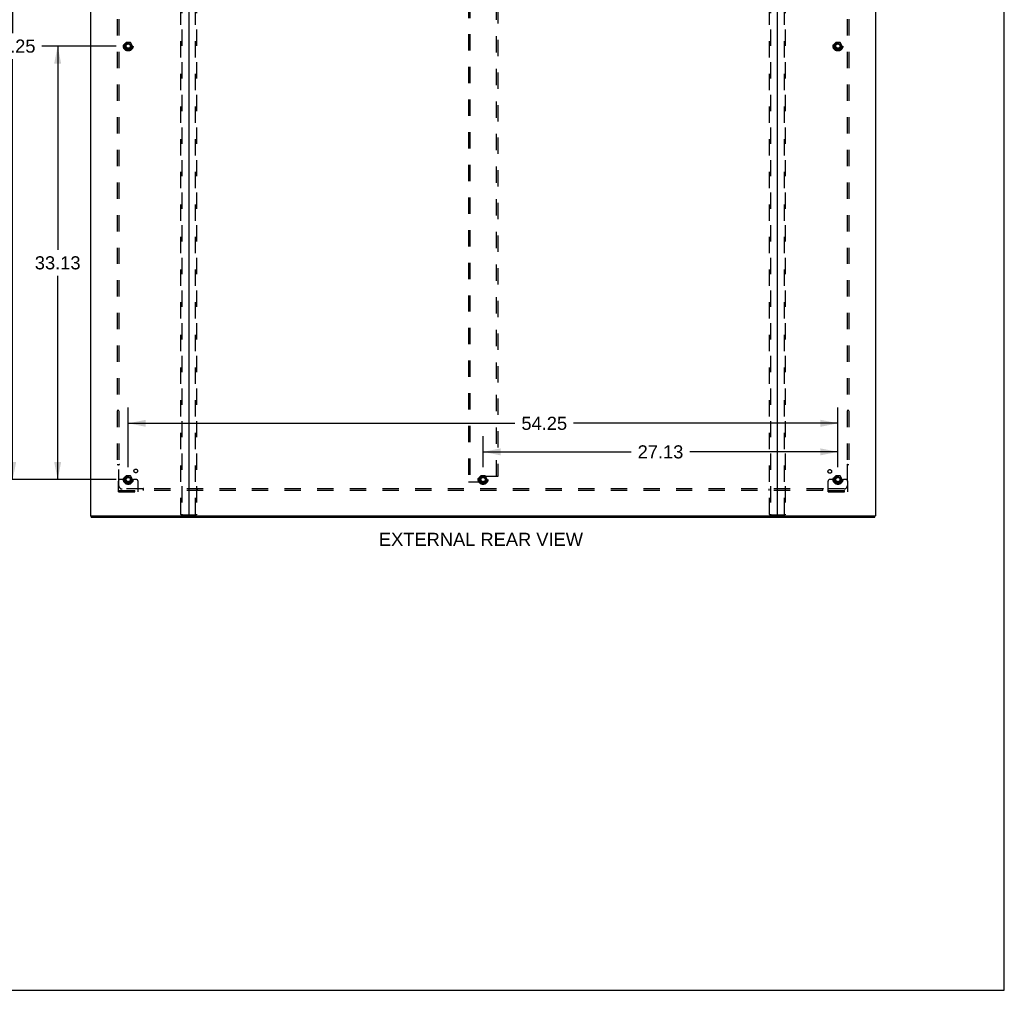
# Model space of a CAD drawing. Header units: inches. Extents: x 0 to 227, y 0 to 147.
# Tile 262 of 285: x 151 to 227, y 0 to 74. Entities that reach past the tile are written whole.
import ezdxf

# ---------------------------------------------------------------- set-up
doc = ezdxf.new("R2010")
doc.units = ezdxf.units.IN
doc.header["$LTSCALE"] = 12.466667
doc.header["$MEASUREMENT"] = 0
doc.linetypes.add('HIDDEN', pattern=[0.2, 0.1, -0.1])
doc.layers.get('0').update_dxf_attribs({"linetype": 'CONTINUOUS'})
for name, color, linetype in [('DEFAULT_2', 8, 'HIDDEN'), ('DIMENSIONS', 7, 'CONTINUOUS'), ('SUBPANEL', 7, 'CONTINUOUS')]:
    doc.layers.add(name, color=color, linetype=linetype)
doc.styles.get("Standard").update_dxf_attribs({"font": 'arial.ttf'})
doc.dimstyles.new('DIMSTYLE_1', dxfattribs={"dimtxt": 1, "dimasz": 1.333333, "dimexe": 0.09, "dimexo": 0.07, "dimgap": 0.0375, "dimtad": 0, "dimtih": 1, "dimtoh": 1, "dimzin": 4, "dimdsep": 46, "dimtxsty": 'Standard', "dimblk": '_FILLED', "dimblk1": '_FILLED', "dimblk2": '_FILLED', "dimcen": 0.09, "dimadec": 3, "dimazin": 1, "dimtfac": 1, "dimtdec": 3, "dimtofl": 0, "dimtmove": 0, "dimatfit": 3, "dimldrblk": '_FILLED', "dimfxl": 0, "dimtolj": 1, "dimtzin": 4, "dimarcsym": 0})

# ---------------------------------------------------------------- blocks, each defined once
blk = doc.blocks.new('_FILLED')
at = {"color": 0, "linetype": 'ByBlock'}
blk.add_solid([(0, 0), (-1, 0.2), (-1, -0.2)], dxfattribs=at)
blk = doc.blocks.new('*D1')
at = {"layer": 'DIMENSIONS', "color": 2, "linetype": 'Continuous'}
for p, q in [((158.764, 72.159), (153.105, 72.159)), ((154.305, 72.159), (154.305, 56.597)), ((154.305, 39.034), (154.305, 54.597)), ((158.764, 39.034), (153.105, 39.034))]:
    blk.add_line(p, q, dxfattribs=at)
at = {"layer": 'DIMENSIONS', "color": 2, "linetype": 'Continuous', "xscale": 1.3333333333, "yscale": 1.3333333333, "zscale": 1.3333333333}
for p, rotation in [((154.305, 72.159), 90), ((154.305, 39.034), 270)]:
    blk.add_blockref('_FILLED', p, dxfattribs=dict(at, rotation=rotation))
at = {"layer": 'DIMENSIONS', "color": 2, "linetype": 'Continuous', "insert": (154.305, 56.097), "char_height": 1, "width": 3.49442, "attachment_point": 2, "line_spacing_factor": 0.9}
blk.add_mtext('33.13', dxfattribs=at)
blk = doc.blocks.new('*D2')
at = {"layer": 'DIMENSIONS', "color": 2, "linetype": 'Continuous'}
for p, q in [((158.764, 105.284), (149.662, 105.284)), ((150.862, 105.284), (150.862, 73.159)), ((150.862, 39.034), (150.862, 71.159)), ((158.764, 39.034), (149.662, 39.034))]:
    blk.add_line(p, q, dxfattribs=at)
at = {"layer": 'DIMENSIONS', "color": 2, "linetype": 'Continuous', "xscale": 1.3333333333, "yscale": 1.3333333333, "zscale": 1.3333333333}
for p, rotation in [((150.862, 105.284), 90), ((150.862, 39.034), 270)]:
    blk.add_blockref('_FILLED', p, dxfattribs=dict(at, rotation=rotation))
at = {"layer": 'DIMENSIONS', "color": 2, "linetype": 'Continuous', "insert": (150.862, 72.659), "char_height": 1, "width": 3.49442, "attachment_point": 2, "line_spacing_factor": 0.9}
blk.add_mtext('66.25', dxfattribs=at)
blk = doc.blocks.new('*D3')
at = {"layer": 'DIMENSIONS', "color": 2, "linetype": 'Continuous'}
for p, q in [((159.697, 39.968), (159.697, 44.532)), ((213.947, 39.968), (213.947, 44.532)), ((159.697, 43.332), (189.253, 43.332)), ((213.947, 43.332), (193.747, 43.332))]:
    blk.add_line(p, q, dxfattribs=at)
at = {"layer": 'DIMENSIONS', "color": 2, "linetype": 'Continuous', "xscale": 1.3333333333, "yscale": 1.3333333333, "zscale": 1.3333333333, "rotation": 180}
blk.add_blockref('_FILLED', (159.697, 43.332), dxfattribs=at)
at = {"layer": 'DIMENSIONS', "color": 2, "linetype": 'Continuous', "xscale": 1.3333333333, "yscale": 1.3333333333, "zscale": 1.3333333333}
blk.add_blockref('_FILLED', (213.947, 43.332), dxfattribs=at)
at = {"layer": 'DIMENSIONS', "color": 2, "linetype": 'Continuous', "insert": (191.5, 43.832), "char_height": 1, "width": 3.49442, "attachment_point": 2, "line_spacing_factor": 0.9}
blk.add_mtext('54.25', dxfattribs=at)
blk = doc.blocks.new('*D4')
at = {"layer": 'DIMENSIONS', "color": 2, "linetype": 'Continuous'}
for p, q in [((186.822, 39.968), (186.822, 42.35)), ((213.947, 39.968), (213.947, 42.35)), ((186.822, 41.15), (198.138, 41.15)), ((213.947, 41.15), (202.632, 41.15))]:
    blk.add_line(p, q, dxfattribs=at)
at = {"layer": 'DIMENSIONS', "color": 2, "linetype": 'Continuous', "xscale": 1.3333333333, "yscale": 1.3333333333, "zscale": 1.3333333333, "rotation": 180}
blk.add_blockref('_FILLED', (186.822, 41.15), dxfattribs=at)
at = {"layer": 'DIMENSIONS', "color": 2, "linetype": 'Continuous', "xscale": 1.3333333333, "yscale": 1.3333333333, "zscale": 1.3333333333}
blk.add_blockref('_FILLED', (213.947, 41.15), dxfattribs=at)
at = {"layer": 'DIMENSIONS', "color": 2, "linetype": 'Continuous', "insert": (200.385, 41.65), "char_height": 1, "width": 3.49442, "attachment_point": 2, "line_spacing_factor": 0.9}
blk.add_mtext('27.13', dxfattribs=at)

msp = doc.modelspace()

# ---------------------------------------------------------------- linework, layer by layer
at = {"color": 7, "linetype": 'Continuous'}
for p, q in [((226.667, 0), (226.667, 146.667)), ((156.874, 36.159), (156.874, 36.263)), ((156.874, 36.159), (216.77, 36.159)), ((216.77, 36.159), (216.77, 36.263)), ((0, 0), (226.667, 0))]:
    msp.add_line(p, q, dxfattribs=at)
at = {"color": 3, "linetype": 'Continuous'}
for p, q in [((156.822, 111.185), (156.822, 36.263)), ((164.322, 111.202), (164.322, 36.293)), ((209.322, 36.293), (209.322, 111.202)), ((216.822, 111.185), (216.822, 36.263)), ((156.822, 36.263), (216.822, 36.263))]:
    msp.add_line(p, q, dxfattribs=at)
for centre, radius, start, end in [((164.291, 36.294), 0.031, 270, 360), ((164.352, 36.293), 0.03, 180, 270), ((209.292, 36.293), 0.03, 270, 360), ((209.353, 36.294), 0.031, 180, 270)]:
    msp.add_arc(centre, radius, start, end, dxfattribs=at)
at = {"layer": 'DEFAULT_2', "color": 8, "linetype": 'HIDDEN'}
for p, q in [((163.718, 36.377), (163.718, 110.827)), ((163.792, 110.827), (163.792, 36.377)), ((164.853, 36.377), (164.853, 110.827)), ((164.926, 110.827), (164.926, 36.377)), ((208.718, 36.377), (208.718, 110.827)), ((208.792, 110.827), (208.792, 36.377)), ((209.853, 36.377), (209.853, 110.827)), ((209.926, 110.827), (209.926, 36.377)), ((185.697, 105.472), (185.697, 38.847)), ((185.801, 105.472), (185.801, 38.847)), ((187.843, 39.263), (187.843, 105.056)), ((187.947, 105.056), (187.947, 39.263)), ((159.534, 72.432), (159.38, 72.164)), ((159.852, 72.437), (159.543, 72.437)), ((160.015, 72.164), (159.86, 72.432)), ((213.784, 72.432), (213.63, 72.164)), ((214.102, 72.437), (213.793, 72.437)), ((214.265, 72.164), (214.11, 72.432)), ((159.38, 72.154), (159.534, 71.887)), ((159.852, 71.882), (159.543, 71.882)), ((159.86, 71.887), (160.015, 72.154)), ((213.63, 72.154), (213.784, 71.887)), ((214.102, 71.882), (213.793, 71.882)), ((214.11, 71.887), (214.265, 72.154)), ((159.534, 39.307), (159.38, 39.039)), ((159.852, 39.312), (159.543, 39.312)), ((160.015, 39.039), (159.86, 39.307)), ((186.659, 39.307), (186.505, 39.039)), ((186.656, 38.909), (186.656, 39.2)), ((186.977, 39.312), (186.668, 39.312)), ((187.843, 39.263), (186.719, 39.263)), ((187.14, 39.039), (186.985, 39.307)), ((187.947, 39.263), (187.843, 39.263)), ((213.784, 39.307), (213.63, 39.039)), ((214.102, 39.312), (213.793, 39.312)), ((214.265, 39.039), (214.11, 39.307)), ((158.947, 38.087), (158.947, 38.909)), ((159.161, 39.034), (159.072, 39.034)), ((159.283, 39.034), (159.161, 39.034)), ((159.522, 39.034), (159.283, 39.034)), ((159.38, 39.029), (159.534, 38.762)), ((159.852, 38.757), (159.543, 38.757)), ((159.86, 38.762), (160.015, 39.029)), ((159.872, 39.034), (160.112, 39.034)), ((160.233, 39.034), (160.112, 39.034)), ((160.322, 39.034), (160.233, 39.034)), ((160.447, 38.087), (160.447, 38.909)), ((185.697, 38.847), (185.801, 38.847)), ((185.801, 38.847), (186.594, 38.847)), ((186.505, 39.029), (186.659, 38.762)), ((186.977, 38.757), (186.668, 38.757)), ((186.985, 38.762), (187.14, 39.029)), ((213.197, 38.087), (213.197, 38.909)), ((213.411, 39.034), (213.322, 39.034)), ((213.533, 39.034), (213.411, 39.034)), ((213.772, 39.034), (213.533, 39.034)), ((213.63, 39.029), (213.784, 38.762)), ((214.102, 38.757), (213.793, 38.757)), ((214.11, 38.762), (214.265, 39.029)), ((214.122, 39.034), (214.362, 39.034)), ((214.483, 39.034), (214.362, 39.034)), ((214.572, 39.034), (214.483, 39.034)), ((214.697, 38.087), (214.697, 38.909)), ((158.947, 38.191), (160.447, 38.191)), ((158.947, 38.087), (160.447, 38.087)), ((159.194, 38.087), (159.194, 38.191)), ((159.45, 38.087), (159.45, 38.191)), ((159.944, 38.087), (159.944, 38.191)), ((160.2, 38.087), (160.2, 38.191)), ((213.197, 38.191), (214.697, 38.191)), ((213.197, 38.087), (214.697, 38.087)), ((213.444, 38.087), (213.444, 38.191)), ((213.7, 38.087), (213.7, 38.191)), ((214.194, 38.087), (214.194, 38.191)), ((214.45, 38.087), (214.45, 38.191)), ((163.74, 36.347), (164.905, 36.347)), ((208.74, 36.347), (209.905, 36.347))]:
    msp.add_line(p, q, dxfattribs=at)
for points in [[(163.74, 36.347), (163.734, 36.348), (163.729, 36.351), (163.725, 36.356), (163.721, 36.362), (163.719, 36.369), (163.718, 36.377)], [(163.792, 36.377), (163.793, 36.369), (163.795, 36.362), (163.798, 36.356), (163.803, 36.351), (163.808, 36.348), (163.813, 36.347)], [(164.831, 36.347), (164.837, 36.348), (164.842, 36.351), (164.846, 36.356), (164.85, 36.362), (164.852, 36.369), (164.853, 36.377)], [(164.926, 36.377), (164.925, 36.369), (164.923, 36.362), (164.92, 36.356), (164.916, 36.351), (164.911, 36.348), (164.905, 36.347)], [(208.74, 36.347), (208.734, 36.348), (208.729, 36.351), (208.725, 36.356), (208.721, 36.362), (208.719, 36.369), (208.718, 36.377)], [(208.792, 36.377), (208.793, 36.369), (208.795, 36.362), (208.798, 36.356), (208.803, 36.351), (208.808, 36.348), (208.813, 36.347)], [(209.831, 36.347), (209.837, 36.348), (209.842, 36.351), (209.846, 36.356), (209.85, 36.362), (209.852, 36.369), (209.853, 36.377)], [(209.926, 36.377), (209.925, 36.369), (209.923, 36.362), (209.92, 36.356), (209.916, 36.351), (209.911, 36.348), (209.905, 36.347)]]:
    msp.add_lwpolyline(points, dxfattribs=at)
for centre, radius in [((159.697, 72.159), 0.372), ((159.697, 72.159), 0.356), ((159.697, 72.159), 0.312), ((159.697, 72.159), 0.204), ((159.697, 72.159), 0.188), ((159.697, 72.159), 0.183), ((159.697, 72.159), 0.165), ((213.947, 72.159), 0.372), ((213.947, 72.159), 0.356), ((213.947, 72.159), 0.312), ((213.947, 72.159), 0.204), ((213.947, 72.159), 0.188), ((213.947, 72.159), 0.183), ((213.947, 72.159), 0.165), ((159.697, 39.034), 0.372), ((159.697, 39.034), 0.356), ((159.697, 39.034), 0.312), ((159.697, 39.034), 0.204), ((159.697, 39.034), 0.188), ((159.697, 39.034), 0.183), ((159.697, 39.034), 0.165), ((186.822, 39.034), 0.372), ((186.822, 39.034), 0.356), ((186.822, 39.034), 0.312), ((186.822, 39.034), 0.204), ((186.822, 39.034), 0.188), ((186.822, 39.034), 0.183), ((186.822, 39.034), 0.165), ((213.947, 39.034), 0.372), ((213.947, 39.034), 0.356), ((213.947, 39.034), 0.312), ((213.947, 39.034), 0.204), ((213.947, 39.034), 0.188), ((213.947, 39.034), 0.183), ((213.947, 39.034), 0.165)]:
    msp.add_circle(centre, radius, dxfattribs=at)
for centre, radius, start, end in [((159.543, 72.427), 0.01, 90.01235, 149.98915), ((159.852, 72.427), 0.01, 30.01204, 89.98872), ((213.793, 72.427), 0.01, 90.01235, 149.98915), ((214.102, 72.427), 0.01, 30.01204, 89.98872), ((159.388, 72.159), 0.01, 150.01268, 209.98829), ((159.543, 71.892), 0.01, 210.01204, 269.98872), ((159.852, 71.892), 0.01, 270.01235, 329.98915), ((160.006, 72.159), 0.01, 330.01268, 29.98829), ((213.638, 72.159), 0.01, 150.01268, 209.98829), ((213.793, 71.892), 0.01, 210.01204, 269.98872), ((214.102, 71.892), 0.01, 270.01235, 329.98915), ((214.256, 72.159), 0.01, 330.01268, 29.98829), ((159.543, 39.302), 0.01, 90.01235, 149.98915), ((159.852, 39.302), 0.01, 30.01204, 89.98872), ((186.719, 39.2), 0.0625, 90, 180), ((186.668, 39.302), 0.01, 90.01235, 149.98915), ((186.977, 39.302), 0.01, 30.01204, 89.98872), ((213.793, 39.302), 0.01, 90.01235, 149.98915), ((214.102, 39.302), 0.01, 30.01204, 89.98872), ((159.072, 38.909), 0.125, 90, 180), ((159.388, 39.034), 0.01, 150.01268, 209.98829), ((159.697, 39.034), 0.175, 180, 360), ((159.543, 38.767), 0.01, 210.01204, 269.98872), ((159.852, 38.767), 0.01, 270.01235, 329.98915), ((160.006, 39.034), 0.01, 330.01268, 29.98829), ((160.322, 38.909), 0.125, 0, 90), ((186.513, 39.034), 0.01, 150.01268, 209.98829), ((186.594, 38.909), 0.0625, 270, 360), ((186.668, 38.767), 0.01, 210.01204, 269.98872), ((186.977, 38.767), 0.01, 270.01235, 329.98915), ((187.131, 39.034), 0.01, 330.01268, 29.98829), ((213.322, 38.909), 0.125, 90, 180), ((213.638, 39.034), 0.01, 150.01268, 209.98829), ((213.947, 39.034), 0.175, 180, 360), ((213.793, 38.767), 0.01, 210.01204, 269.98872), ((214.102, 38.767), 0.01, 270.01235, 329.98915), ((214.256, 39.034), 0.01, 330.01268, 29.98829), ((214.572, 38.909), 0.125, 0, 90)]:
    msp.add_arc(centre, radius, start, end, dxfattribs=at)
at = {"layer": 'SUBPANEL', "color": 8, "linetype": 'HIDDEN'}
for p, q in [((158.854, 104.128), (158.854, 40.191)), ((158.979, 104.128), (158.979, 40.191)), ((214.666, 104.128), (214.666, 40.191)), ((214.791, 104.128), (214.791, 40.191)), ((158.979, 44.316), (158.854, 44.316)), ((214.791, 44.316), (214.666, 44.316)), ((158.854, 40.191), (159.019, 40.191)), ((158.96, 40.174), (158.966, 40.167)), ((158.979, 38.566), (158.979, 40.155)), ((214.625, 40.191), (214.791, 40.191)), ((214.666, 40.155), (214.666, 38.566)), ((160.818, 38.316), (159.229, 38.316)), ((160.854, 38.191), (160.854, 38.356)), ((212.791, 38.316), (160.854, 38.316)), ((212.791, 38.191), (160.854, 38.191)), ((164.979, 38.316), (164.979, 38.191)), ((208.666, 38.316), (208.666, 38.191)), ((212.791, 38.191), (212.791, 38.356)), ((212.808, 38.297), (212.815, 38.303)), ((214.416, 38.316), (212.826, 38.316))]:
    msp.add_line(p, q, dxfattribs=at)
for points in [[(158.94, 40.191), (158.942, 40.189), (158.944, 40.187), (158.946, 40.186), (158.948, 40.184), (158.95, 40.183), (158.952, 40.181), (158.954, 40.18), (158.955, 40.178), (158.957, 40.177), (158.958, 40.175), (158.96, 40.174)], [(158.966, 40.167), (158.968, 40.165), (158.97, 40.163), (158.972, 40.162), (158.974, 40.16), (158.975, 40.158), (158.977, 40.157), (158.979, 40.155)], [(158.998, 40.168), (158.993, 40.165), (158.991, 40.164), (158.989, 40.162), (158.986, 40.161), (158.984, 40.16), (158.982, 40.158), (158.98, 40.157), (158.979, 40.155)], [(159.019, 40.191), (159.019, 40.189), (159.018, 40.187), (159.017, 40.185), (159.016, 40.184), (159.015, 40.182), (159.014, 40.181), (159.013, 40.179), (159.011, 40.178), (159.009, 40.176), (159.008, 40.175), (159.006, 40.173), (159.004, 40.172), (159.002, 40.171), (159, 40.169), (158.998, 40.168)], [(214.625, 40.191), (214.626, 40.189), (214.627, 40.187), (214.627, 40.185), (214.628, 40.184), (214.629, 40.182), (214.631, 40.181), (214.632, 40.179), (214.634, 40.178), (214.635, 40.176), (214.637, 40.175), (214.639, 40.173), (214.64, 40.172), (214.642, 40.171), (214.645, 40.169), (214.647, 40.168), (214.651, 40.165)], [(214.651, 40.165), (214.654, 40.164), (214.656, 40.162), (214.658, 40.161), (214.66, 40.16), (214.662, 40.158), (214.664, 40.157), (214.666, 40.155)], [(214.685, 40.174), (214.678, 40.167), (214.676, 40.165), (214.675, 40.163), (214.673, 40.162), (214.671, 40.16), (214.669, 40.158), (214.668, 40.157), (214.666, 40.155)], [(214.705, 40.191), (214.702, 40.189), (214.7, 40.187), (214.698, 40.186), (214.696, 40.184), (214.694, 40.183), (214.693, 40.181), (214.691, 40.18), (214.689, 40.178), (214.688, 40.177), (214.686, 40.175), (214.685, 40.174)], [(160.828, 38.33), (160.827, 38.328), (160.825, 38.326), (160.824, 38.323), (160.823, 38.321), (160.821, 38.319), (160.82, 38.317), (160.818, 38.316)], [(160.837, 38.297), (160.83, 38.303), (160.828, 38.305), (160.826, 38.307), (160.825, 38.309), (160.823, 38.311), (160.821, 38.312), (160.82, 38.314), (160.818, 38.316)], [(160.854, 38.356), (160.852, 38.356), (160.85, 38.355), (160.848, 38.354), (160.847, 38.353), (160.845, 38.352), (160.844, 38.351), (160.842, 38.35), (160.841, 38.348), (160.839, 38.346), (160.838, 38.345), (160.836, 38.343), (160.835, 38.341), (160.834, 38.339), (160.832, 38.337), (160.831, 38.335), (160.828, 38.33)], [(160.854, 38.277), (160.852, 38.279), (160.85, 38.281), (160.849, 38.283), (160.847, 38.285), (160.846, 38.287), (160.844, 38.289), (160.843, 38.291), (160.841, 38.292), (160.84, 38.294), (160.838, 38.295), (160.837, 38.297)], [(212.791, 38.356), (212.793, 38.356), (212.795, 38.355), (212.796, 38.354), (212.798, 38.353), (212.799, 38.352), (212.801, 38.351), (212.802, 38.35), (212.804, 38.348), (212.805, 38.346), (212.807, 38.345), (212.808, 38.343), (212.809, 38.341), (212.811, 38.339), (212.812, 38.337), (212.813, 38.335)], [(212.791, 38.277), (212.793, 38.279), (212.794, 38.281), (212.796, 38.283), (212.797, 38.285), (212.799, 38.287), (212.8, 38.289), (212.802, 38.291), (212.804, 38.292), (212.805, 38.294), (212.807, 38.295), (212.808, 38.297)], [(212.813, 38.335), (212.816, 38.33), (212.818, 38.328), (212.819, 38.326), (212.821, 38.323), (212.822, 38.321), (212.824, 38.319), (212.825, 38.317), (212.826, 38.316)], [(212.815, 38.303), (212.816, 38.305), (212.818, 38.307), (212.82, 38.309), (212.822, 38.311), (212.823, 38.312), (212.825, 38.314), (212.826, 38.316)]]:
    msp.add_lwpolyline(points, dxfattribs=at)
for centre, radius in [((159.697, 72.159), 0.25), ((213.947, 72.159), 0.25), ((159.697, 39.034), 0.25), ((160.277, 39.69), 0.141), ((186.822, 39.034), 0.25), ((213.329, 39.653), 0.141), ((213.947, 39.034), 0.25)]:
    msp.add_circle(centre, radius, dxfattribs=at)
for centre, start, end in [((159.229, 38.566), 180, 270), ((214.416, 38.566), 270, 360)]:
    msp.add_arc(centre, 0.25, start, end, dxfattribs=at)

# ---------------------------------------------------------------- texts
at = {"layer": 'DIMENSIONS', "color": 2, "linetype": 'Continuous', "insert": (186.661, 34.965), "char_height": 1, "width": 15.56877, "attachment_point": 2, "line_spacing_factor": 0.9}
msp.add_mtext('EXTERNAL REAR VIEW', dxfattribs=at)

# ---------------------------------------------------------------- dimensions: what is measured, and where the dimension line sits
at = {"layer": 'DIMENSIONS', "color": 2, "linetype": 'Continuous'}
for base, p1, p2, angle, picture, middle in [((150.862, 39.034), (158.834, 105.284), (158.834, 39.034), 270, '*D2', (150.858, 72.154)), ((154.304901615, 72.159298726), (158.833946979, 39.034298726), (158.833946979, 72.159298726), 90, '*D1', (154.302779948, 55.591222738)), ((159.697, 43.332), (213.947, 39.898), (159.697, 39.898), 180, '*D3', (191.5, 43.327)), ((186.822280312, 41.150120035), (213.947280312, 42.420120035), (186.822280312, 42.420120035), 180, '*D4', (200.371507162, 41.14454305))]:
    dim = msp.add_linear_dim(base=base, p1=p1, p2=p2, angle=angle, dimstyle='DIMSTYLE_1', dxfattribs=at)
    dim.commit()
    dim.dimension.update_dxf_attribs({"geometry": picture, "text_midpoint": middle, "dimtype": 160})

doc.saveas('drawing.dxf')
